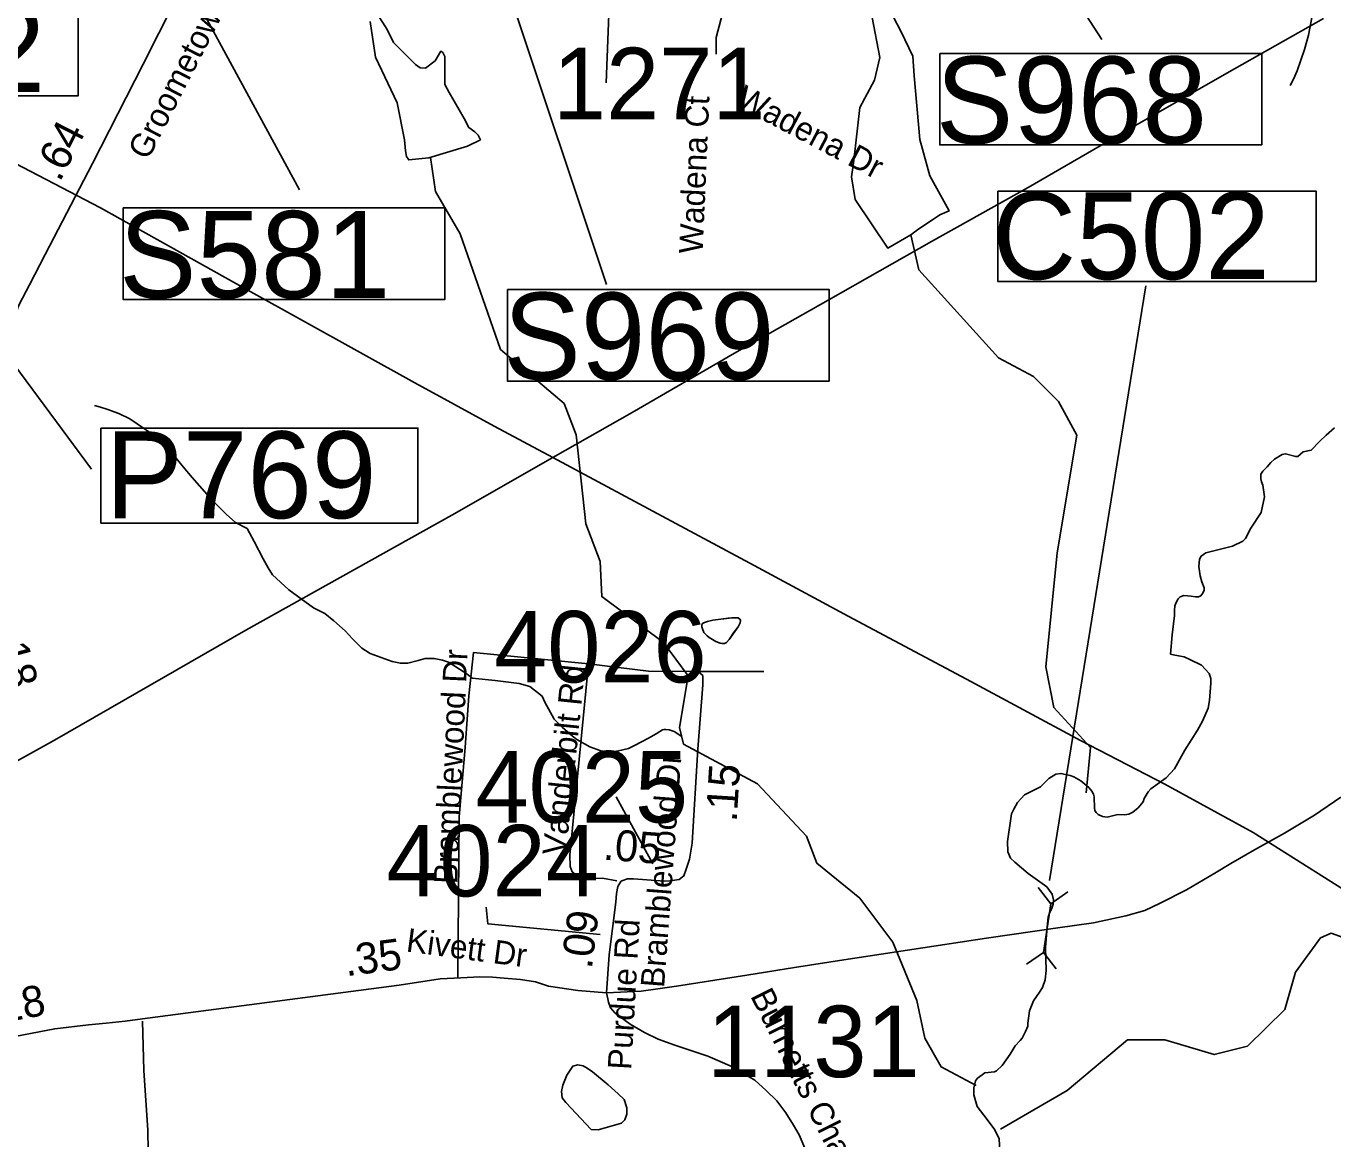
# Model space of a CAD drawing. Extents: x 1662474 to 1856135, y 779280 to 917889.
# Drawn here: x 1740276 to 1745544, y 808077 to 812561 of the extents above; entities that cross this region are included whole.
import ezdxf

# ---------------------------------------------------------------- set-up
doc = ezdxf.new("R2010")
doc.units = 0
for name, color, linetype in [('Cogo Default Point CELL', 7, 'Continuous'), ('Exist Hydrographic Creek Single Shore', 7, 'Continuous'), ('Exist Hydrographic Misc Water Feature', 7, 'Continuous'), ('Exist Hydrographic Pond Under 1500 Sq Ft', 7, 'Continuous'), ('Exist Road Non-System Type 51', 7, 'Continuous'), ('Exist Road Non-System Type 51 Label', 7, 'Continuous'), ('Exist Road Primary Interstate Structure Ovrhead Sign CELL', 7, 'Continuous'), ('Exist Road Primary Interstate Structure Standard Bridge Number Label', 7, 'Continuous'), ('Exist Road Primary NC Structure Ovrhead Sign Number Label', 7, 'Continuous'), ('Exist Road Secondary Mileage Tenths English Label', 7, 'Continuous'), ('Exist Road Secondary Structure Culvert CELL', 7, 'Continuous'), ('Exist Road Secondary Type 51 Attributed', 7, 'Continuous'), ('Exist Road Secondary Type 51 Label', 7, 'Continuous'), ('Exist Utilities Electrical Transmission Line', 7, 'Continuous'), ('Exist Vertical Profile Horizontal Axis Label Major', 7, 'Continuous'), ('Prop DGN Element Guardrail', 7, 'Continuous'), ('Prop Paved Shoulder', 7, 'Continuous')]:
    doc.layers.add(name, color=color, linetype=linetype)

msp = doc.modelspace()

# ---------------------------------------------------------------- linework, layer by layer
at = {"layer": 'Exist Hydrographic Creek Single Shore'}
for points in [[(1745550.9, 810942.8), (1745516.8, 810912.4), (1745491.5, 810888.5), (1745456.9, 810852.2), (1745425.1, 810844.9), (1745403.2, 810827.1), (1745394.4, 810826.2), (1745353.8, 810837.8), (1745340, 810835.4), (1745308.6, 810816.1), (1745293.9, 810802.4), (1745279.8, 810785.1), (1745261.6, 810767.5), (1745253.5, 810755.4), (1745253.8, 810736.5), (1745256.1, 810724.2), (1745262.6, 810711.3), (1745268.1, 810664.3), (1745255.2, 810601.3), (1745213.9, 810538.4), (1745191.5, 810496.1), (1745181.2, 810485.9), (1745139.5, 810464.9), (1745032.5, 810439.1), (1745013, 810425.5), (1745006.5, 810412.4), (1745004.6, 810383.8), (1745008.9, 810345.4), (1745015.9, 810321.8), (1745025.1, 810296.9), (1745025.1, 810286.6), (1745018.8, 810275.1), (1745012, 810265.4), (1745002.5, 810261.7), (1744989.9, 810261.4), (1744973.1, 810263.8), (1744943.2, 810265.9), (1744929, 810261.7), (1744920.9, 810253.3), (1744912, 810238.6), (1744907.8, 810224.7), (1744906.5, 810206.3), (1744905.4, 810186.6), (1744896.8, 810108.4), (1744889.4, 810030.5), (1744907.8, 810026.3), (1744945, 810018.7), (1744967.4, 810008.7), (1745014.6, 809985.3), (1745045.4, 809952.2), (1745051.9, 809932.6), (1745052.9, 809912.6), (1745047.4, 809843.1), (1745040.9, 809812.4), (1745019.1, 809760.1), (1744998.6, 809724.2), (1744948, 809642.8), (1744905.6, 809568), (1744871.6, 809532.1), (1744809.9, 809488), (1744799.1, 809474.9), (1744784.1, 809447.8), (1744778.9, 809435.5), (1744758.8, 809411.3), (1744738.2, 809393.2), (1744721.4, 809384.8), (1744706.2, 809382.8), (1744677.1, 809383.8), (1744633.8, 809373), (1744615.6, 809375.4), (1744598.6, 809384.3), (1744589.4, 809392.2), (1744584.4, 809400.1)], [(1744584.4, 809400.1), (1744583.1, 809409.5), (1744581.8, 809455.4), (1744578.9, 809466.2), (1744572.1, 809478.2), (1744560.8, 809492.7), (1744527.8, 809519.2), (1744499.6, 809536), (1744485.5, 809541.2), (1744448, 809549.4), (1744426.8, 809546), (1744399.1, 809529.4), (1744365.5, 809495.3), (1744300.8, 809463.3), (1744273.4, 809432.1), (1744258.2, 809405.8), (1744248.8, 809386.9), (1744232.2, 809275.4), (1744233.8, 809233.1), (1744245.1, 809208.4), (1744262.1, 809191.4), (1744315.4, 809146.5), (1744390.5, 809092.7), (1744412.2, 809063.1), (1744417.8, 809039.7), (1744416.5, 809022.4), (1744411.5, 809005.8), (1744401.8, 808986.7), (1744396.2, 808970.7), (1744392, 808931.1), (1744385.8, 808847.6), (1744388.4, 808755.7), (1744384.4, 808718.2), (1744374.2, 808686.1), (1744362.1, 808668.3), (1744337.2, 808632.6), (1744321.5, 808592.8), (1744314.6, 808542.6), (1744314.1, 808531.3), (1744305.8, 808509.2), (1744291.5, 808482.5), (1744283.1, 808473.3), (1744263.5, 808452.1), (1744242.8, 808417.9), (1744211.5, 808372), (1744188.6, 808350.8), (1744179.8, 808346.2), (1744141.6, 808342.6), (1744130.1, 808335.2), (1744112, 808321.3), (1744104.1, 808310.1), (1744096.5, 808281.9), (1744096.5, 808254.7), (1744110.1, 808207.7), (1744150.4, 808154.7), (1744181.5, 808112.7), (1744198.9, 808077), (1744202, 808024.5)]]:
    msp.add_lwpolyline(points, dxfattribs=at)
at = {"layer": 'Exist Hydrographic Misc Water Feature'}
for points in [[(1744106.8, 808291.7), (1743965.7, 808366.8), (1743899.7, 808483), (1743867.7, 808634.6), (1743769.7, 808869.7), (1743637.8, 809046.4), (1743463.7, 809187.7), (1743422.7, 809296.8), (1743224.9, 809507.7), (1742925.7, 809668), (1742909.7, 809734.1), (1742944.8, 809943.4), (1742845.7, 810076.7), (1742596.8, 810262.3), (1742589.8, 810403.6), (1742532.8, 810555.7), (1742493.8, 810914.3), (1742444.8, 811040), (1742188.7, 811258.6), (1742025.7, 811724.7), (1741926.7, 811894.1), (1741906.3, 812032.4)], [(1744549.7, 809470.8), (1744567.7, 809654.3), (1744418.9, 809814.9), (1744386.7, 809979.7), (1744432.8, 810438.3), (1744511.8, 810912.6), (1744437.7, 811048.7), (1744337.9, 811149.1), (1744196.8, 811224.3), (1743874.9, 811578.7), (1743842.7, 811720.6)], [(1744204.8, 808115.7), (1744472.8, 808271.1), (1744716.8, 808476.2), (1744866.7, 808476.4), (1745065.8, 808416.6), (1745199.7, 808449.9), (1745350.8, 808597.9), (1745393.9, 808748), (1745494.8, 808887.1), (1745536.8, 808905.9), (1745777.8, 808819), (1746044.7, 808833.2), (1746353.7, 808889.3), (1746671.8, 809063.3), (1746839.9, 809201.1), (1747310.9, 809772.4), (1747481.9, 810248.2), (1747616.9, 810511.3), (1747864.8, 811261.2), (1747999.9, 811458.7), (1748075.8, 811499.8), (1749083.8, 811518.6), (1749526.9, 811673.7)], [(1741167.4, 810536.9), (1741119.6, 810561.4), (1741081.9, 810593.9), (1741024.4, 810652.7), (1740945.3, 810742.3), (1740909.8, 810785.2), (1740874.1, 810828.2), (1740842.6, 810865.1), (1740808.9, 810900.1), (1740693.7, 810979.1), (1740649.8, 811000.1), (1740602, 811017.1), (1740576, 811025.6), (1740552, 811032.1)], [(1742916.9, 809700.3), (1742911.3, 809703.9), (1742889, 809718.5), (1742869.1, 809724.7), (1742855.2, 809726.8), (1742847.2, 809726.9), (1742841.2, 809724.9), (1742831, 809719), (1742816.8, 809709.1), (1742784.8, 809691.4), (1742728.4, 809661.9), (1742704.4, 809650), (1742664.5, 809640.4), (1742632.3, 809634.6), (1742592.5, 809640.9), (1742548.6, 809657.3), (1742496.7, 809685.7), (1742478.7, 809699.9), (1742437, 809736.2), (1742405.5, 809768.5), (1742367.9, 809836.9), (1742356.1, 809860.9), (1742306.4, 809899.4), (1742264.4, 809911.7), (1742166.6, 809924.5), (1742074.5, 809933.3), (1742052.8, 809951.4), (1741979.2, 809998.1), (1741955.2, 810006.3), (1741921.3, 810012.6), (1741885.3, 810012.9), (1741857.2, 810005), (1741814.9, 809993.5), (1741785, 809993.7), (1741751.2, 809999.9), (1741663.2, 810032.7), (1741629.6, 810054.9), (1741591.8, 810091.3), (1741561.9, 810123.5), (1741516.4, 810163.9), (1741480.7, 810194.2), (1741434.8, 810216.7), (1741335.3, 810289.5), (1741269.7, 810350), (1741252.1, 810378.1), (1741232.2, 810414.3), (1741194.8, 810484.7), (1741167.4, 810536.9)], [(1743022.3, 810103.6), (1743030.1, 810097.5), (1743056.1, 810081.3), (1743073.9, 810075.1), (1743081.9, 810073.1), (1743092, 810073), (1743100, 810076.9), (1743110.2, 810088.8), (1743128.5, 810116.7), (1743146.5, 810140.5), (1743154.7, 810156.5), (1743156.8, 810166.4), (1743154.9, 810170.4), (1743146.9, 810176.5), (1743138.9, 810176.6), (1743120.9, 810176.8), (1743107, 810174.9), (1743076.8, 810171.1), (1743044.8, 810167.4), (1743022.7, 810161.6), (1743010.8, 810157.6), (1743002.6, 810153.8), (1743000.7, 810147.8), (1743000.5, 810139.8), (1743002.6, 810131.7), (1743008.3, 810117.7), (1743018.2, 810107.6), (1743022.3, 810103.6)], [(1743022.3, 810103.6), (1743030.1, 810097.5), (1743056.1, 810081.3), (1743073.9, 810075.1), (1743081.9, 810073.1), (1743092, 810073), (1743100, 810076.9), (1743110.2, 810088.8), (1743146.5, 810140.5), (1743154.7, 810156.5), (1743156.8, 810166.4), (1743154.9, 810170.4), (1743146.9, 810176.5), (1743138.9, 810176.6), (1743120.9, 810176.8), (1743044.8, 810167.4), (1743022.7, 810161.6), (1743010.8, 810157.6), (1743002.6, 810153.8), (1743000.7, 810147.8), (1743000.5, 810139.8), (1743002.6, 810131.7), (1743008.3, 810117.7), (1743018.2, 810107.6), (1743022.3, 810103.6)]]:
    msp.add_lwpolyline(points, dxfattribs=at)
at = {"layer": 'Exist Hydrographic Pond Under 1500 Sq Ft'}
for points in [[(1743842.7, 811720.6), (1743749.8, 811666.4), (1743618.8, 811862.9), (1743604, 811953.7), (1743612.5, 812019.2), (1743637.8, 812233), (1743697, 812342.8), (1743718.1, 812435.4), (1743686.4, 812595.9), (1743599.8, 812758.6)], [(1743842.7, 811720.6), (1743870.3, 811740.3), (1743959.8, 811800.2), (1743997.1, 811816.4), (1743918.9, 811958.3), (1743878.8, 812103.8), (1743855.8, 812360.3), (1743851.3, 812440), (1743802.7, 812541.4), (1743774.1, 812594.9), (1743736, 812651.9), (1743675.9, 812699.9), (1743637.8, 812729.4), (1743599.8, 812758.6)], [(1741900.1, 812030.5), (1741818.4, 812021.9), (1741809.8, 812035.9), (1741805.5, 812058.4), (1741801.2, 812103.6), (1741771.7, 812251.7), (1741684.5, 812436.3), (1741663, 812580.4)], [(1741691, 812610.5), (1741731.9, 812548.1), (1741756.7, 812494.9), (1741845.3, 812406.8), (1741864.6, 812392.9), (1741886.2, 812391.1), (1741924.9, 812421.2), (1741947.5, 812459.9), (1741956.1, 812454.6), (1741963.6, 812438.4), (1741963.8, 812359.5), (1741964.7, 812326.6), (1741981.9, 812293.3), (1742042.1, 812188.6), (1742061.5, 812152), (1742085.2, 812134.8), (1742098.1, 812121.9), (1742107.8, 812103.6), (1742056.1, 812077.8), (1741900.1, 812030.5)], [(1742623.2, 808294.3), (1742559.7, 808346.8), (1742537.9, 808361), (1742521.9, 808371.1), (1742499.8, 808375.3), (1742479.9, 808369.5), (1742455.7, 808333.7), (1742439.3, 808293.8), (1742435, 808267.8), (1742436.8, 808241.9), (1742452.6, 808223.7), (1742553.9, 808114.8), (1742581.8, 808112.6), (1742675.9, 808139.8), (1742690.1, 808153.7), (1742698.3, 808175.6), (1742698.5, 808201.7), (1742686.8, 808235.8), (1742663, 808257.9), (1742623.2, 808294.3)]]:
    msp.add_lwpolyline(points, dxfattribs=at)
at = {"layer": 'Exist Road Non-System Type 51'}
msp.add_line((1743249.9, 809959.9), (1742993.6, 809960.7), dxfattribs=at)
for points in [[(1742656.9, 813655.9), (1742714.9, 813587.9), (1742784.8, 813488.9), (1742839, 813401.5), (1742912.8, 813269), (1742994.1, 813070.4), (1743040.9, 812944.1), (1743073.4, 812792.4), (1743096.2, 812682.4), (1743088.9, 812632.8), (1743057.6, 812516), (1743057.6, 812448.2)], [(1742543, 809991.6), (1742079.2, 810036.2), (1742060.9, 809862.8), (1742045.9, 809653.6), (1742021.8, 809374.6), (1742016.5, 808724.4)], [(1742656.9, 809116.6), (1742599.4, 809127.1), (1742512.9, 809126), (1742477.4, 809153.1), (1742470, 809174.1), (1742468.1, 809219.8), (1742543, 809991.6)], [(1742993.6, 809960.7), (1742785.8, 809962.2), (1742543, 809991.6)]]:
    msp.add_lwpolyline(points, dxfattribs=at)
at = {"layer": 'Exist Road Primary Interstate Structure Ovrhead Sign CELL'}
msp.add_line((1740991.4, 816384.2), (1742615.7, 811520.5), dxfattribs=at)
msp.add_lwpolyline([(1739232.6, 815113.3), (1740274.9, 813933.9), (1741378.5, 811901.2)], dxfattribs=at)
for points in [[(1743959.7, 812451), (1745257.5, 812451), (1745257.5, 812082.4), (1743959.7, 812082.4)], [(1740666.9, 811828.5), (1741964.7, 811828.5), (1741964.7, 811459.8), (1740666.9, 811459.8)], [(1742216.2, 811499.6), (1743514.1, 811499.6), (1743514.1, 811130.9), (1742216.2, 811130.9)]]:
    msp.add_lwpolyline(points, close=True, dxfattribs=at)
at = {"layer": 'Exist Road Primary Interstate Structure Standard Bridge Number Label'}
msp.add_lwpolyline([(1740485.6, 812655.7), (1739619.1, 812655.7), (1739619.1, 812280), (1740485.6, 812280)], close=True, dxfattribs=at)
at = {"layer": 'Exist Road Primary NC Structure Ovrhead Sign Number Label'}
msp.add_line((1741706.1, 817019.9), (1744613.1, 812506.9), dxfattribs=at)
at = {"layer": 'Exist Road Secondary Structure Culvert CELL'}
for p, q in [((1744356.1, 809089.9), (1744407.2, 809024.2)), ((1744475.6, 809071.7), (1744407.2, 809024.2)), ((1744377.2, 808828.1), (1744407.2, 809024.2)), ((1744308.8, 808780.6), (1744377.2, 808828.1)), ((1744428.3, 808762.3), (1744377.2, 808828.1))]:
    msp.add_line(p, q, dxfattribs=at)
at = {"layer": 'Exist Road Secondary Type 51 Attributed'}
for points in [[(1742657.6, 813659), (1742661.6, 813629.8), (1742641.1, 813022.8), (1742614.5, 812332.5)], [(1740074.2, 810325.9), (1740097.3, 810633.8), (1740112.7, 810832.4), (1740126.5, 810977.1), (1740146.5, 811094.2), (1740160.4, 811174.2), (1740188.1, 811265.1), (1740214.3, 811352.8), (1740248.2, 811439), (1740289.7, 811519.1), (1740352.9, 811640.7), (1740543.7, 812007.3), (1740747.6, 812408.1), (1740874, 812657.2), (1740973.4, 812848.9), (1741087.2, 813045.3), (1741167.9, 813157), (1741248.6, 813250.1), (1741314.7, 813339.8)], [(1745461.1, 812602.7), (1745445.4, 812524.9), (1745430.5, 812467.1), (1745415.8, 812423.4), (1745400.5, 812381.1), (1745385.7, 812347.6), (1745372, 812321.9)], [(1742937.2, 809163.5), (1742950, 809204.2), (1742960.9, 809268.1), (1742966.4, 809358.9), (1742984.4, 809647.7), (1743004.2, 809906.9), (1743004.2, 809944), (1742986.9, 809958.8)], [(1742616.5, 808664.7), (1742755.5, 808672.5), (1742823.2, 808680.8), (1742898.6, 808692.5), (1743181.8, 808736.9), (1743373.3, 808767.4), (1743572.9, 808797.9), (1743935.5, 808852.9), (1744148.3, 808885.8), (1744435.2, 808927.5), (1744579, 808947.5), (1744709.8, 808976.1), (1744786.1, 808997.6), (1744848.6, 809027), (1744954.2, 809080.1), (1745068, 809147.8), (1745133.3, 809186.5), (1745227.7, 809240.9), (1745348.7, 809308.7), (1745469.7, 809381.2), (1745576.1, 809454.1)], [(1742677.5, 809116), (1742700.4, 809124.4), (1742725.1, 809124.4), (1742849.3, 809115), (1742871.4, 809116.3), (1742908.5, 809121.8), (1742927.6, 809136.7), (1742937.2, 809163.5)], [(1742616.5, 808664.7), (1742626.9, 808818.3), (1742653.5, 809030.5), (1742655.9, 809065.1), (1742662.1, 809094.3), (1742673.2, 809114.5), (1742677.5, 809116)], [(1740765.9, 808563.3), (1741780, 808696.8), (1741945.5, 808721.6), (1742028, 808725.4), (1742104.7, 808730), (1742156.7, 808728.5), (1742203.2, 808724.4), (1742269.4, 808718.7), (1742329.8, 808709.3), (1742381.6, 808692.3), (1742500.8, 808675.1), (1742616.5, 808664.7)], [(1742616.5, 808664.7), (1742621.1, 808640.7), (1742623.7, 808627.7), (1742631.6, 808604.8), (1742651.3, 808583.5), (1742711.2, 808538.7), (1742768.5, 808505.9), (1742824.2, 808478.8), (1742891.4, 808454.8), (1743024, 808409.5), (1743083.9, 808385), (1743127.1, 808365.2), (1743168.7, 808340.8), (1743213.3, 808313.7), (1743259.6, 808272), (1743302.3, 808230.4), (1743339, 808181.4), (1743369.2, 808131.4), (1743393.2, 808092.4), (1743416.1, 808039.8)], [(1739812.1, 808426.8), (1740166.5, 808477.1), (1740391.7, 808520.3), (1740527.5, 808535.8), (1740599.3, 808543.5), (1740675, 808551.3), (1740765.9, 808563.3)], [(1740745, 808551.6), (1740751.1, 808352.3), (1740767.2, 808111.6), (1740768.2, 808028)]]:
    msp.add_lwpolyline(points, dxfattribs=at)
at = {"layer": 'Exist Road Secondary Type 51 Label'}
for points in [[(1742655, 809455.7), (1742802.1, 809185.8)], [(1742655, 809455.7), (1742802.1, 809185.8)], [(1742130.9, 809011.1), (1742137.1, 808943.6), (1742590.6, 808900.7)], [(1742130.9, 809011.1), (1742137.1, 808943.6), (1742590.6, 808900.7)]]:
    msp.add_lwpolyline(points, dxfattribs=at)
at = {"layer": 'Exist Utilities Electrical Transmission Line'}
for points in [[(1733004.3, 818758.3), (1733645.3, 818111.8), (1734089, 817660.3), (1734317.5, 817435.4), (1734757.4, 816987.6), (1735147.6, 816594.3), (1735555.9, 816177.3), (1735962.2, 815767.9), (1736241.9, 815480.3), (1736581, 815130), (1736993.1, 814718.6), (1737419, 814291.1), (1738105.1, 813588.2), (1738673.1, 813012.7), (1739039.7, 812642.2), (1739695, 812293.4), (1740167.1, 812040.9), (1740576.4, 811829.4), (1741169.3, 811496.7), (1741843.4, 811123.8), (1742162.5, 810949.6), (1742398.9, 810822.7)], [(1745505.9, 812591.9), (1745117.4, 812371.7), (1744708.9, 812137.5), (1744316.3, 811911.1), (1743925.5, 811693.3), (1743509.1, 811456.9), (1743132.5, 811243), (1742719.7, 811004.6), (1742398.9, 810822.7)], [(1742398.9, 810822.7), (1741992.4, 810590.7), (1741161.2, 810127), (1740390.3, 809683.9), (1739969, 809449.9)], [(1749752.8, 806463.4), (1749401.8, 806681.6), (1749140.9, 806848.1), (1748803.8, 807056.5), (1748348.1, 807338.2), (1747954.7, 807590.1), (1747533.4, 807855.6), (1747170.1, 808083.9), (1746776.7, 808329.9), (1746377.4, 808583.6), (1745967.8, 808841.4), (1745612.6, 809065.5), (1745223.4, 809311.8), (1744866.3, 809505.8), (1744527.3, 809682.1), (1744067.8, 809929.7), (1743590.5, 810183), (1743193.4, 810396.9), (1742802.2, 810607), (1742398.9, 810822.7)]]:
    msp.add_lwpolyline(points, dxfattribs=at)
at = {"layer": 'Exist Vertical Profile Horizontal Axis Label Major'}
msp.add_line((1744402.4, 809117.9), (1744790.7, 811514.5), dxfattribs=at)
msp.add_lwpolyline([(1744193.7, 811896.7), (1745476.5, 811896.7), (1745476.5, 811531.8), (1744193.7, 811531.8)], close=True, dxfattribs=at)
at = {"layer": 'Prop Paved Shoulder'}
msp.add_line((1738557.6, 813451.1), (1740539.7, 810776), dxfattribs=at)
msp.add_lwpolyline([(1740577.4, 810941), (1741855.8, 810941), (1741855.8, 810558.1), (1740577.4, 810558.1)], close=True, dxfattribs=at)

# ---------------------------------------------------------------- texts
at = {"layer": 'Cogo Default Point CELL'}
for s, p in [('1271', (1742400.1, 812186.1)), ('4026', (1742162.9, 809916.2)), ('4025', (1742088, 809351.4)), ('4024', (1741728.2, 809053.9)), ('1131', (1743021.2, 808325.5))]:
    msp.add_text(s, height=288, dxfattribs=at).set_placement(p)
at = {"layer": 'Exist Road Non-System Type 51 Label'}
for s, rotation, p in [('Wadena Dr', 332.1566, (1743131.8, 812242.8)), ('Wadena Ct', 87.5021, (1743003.2, 811642.6)), ('Bramblewood Dr', 87.4558, (1742013.8, 809102.1)), ('Vanderbilt Rd', 84.1296, (1742451.8, 809216.3))]:
    msp.add_text(s, height=95, rotation=rotation, dxfattribs=at).set_placement(p)
at = {"layer": 'Exist Road Primary Interstate Structure Ovrhead Sign CELL'}
for s, p in [('S968', (1743943.6, 812088.5)), ('S581', (1740650.8, 811465.9)), ('S969', (1742200.1, 811137))]:
    msp.add_text(s, height=350, dxfattribs=at).set_placement(p)
at = {"layer": 'Exist Road Primary Interstate Structure Standard Bridge Number Label'}
msp.add_text('142', height=350, dxfattribs=at).set_placement((1739571.7, 812295.6))
at = {"layer": 'Exist Road Secondary Mileage Tenths English Label'}
for s, rotation, p in [('.64', 62.8342, (1740411.6, 811929.5)), ('.15', 86.4175, (1743140.5, 809352.1)), ('.05', 355.6781, (1742600, 809202.2))]:
    msp.add_text(s, height=125, rotation=rotation, dxfattribs=at).set_placement(p)
at = {"layer": 'Exist Road Secondary Type 51 Label'}
for s, rotation, p in [('Groometown Rd', 62.827, (1740766.9, 812017.2)), ('Bramblewood Dr', 85.703, (1742848, 808683.7)), ('Purdue Rd', 86.7499, (1742715.5, 808353.5)), ('Kivett Dr', 352.3728, (1741805, 808832.3)), ('Burnetts Chapel Rd', 296.6798, (1743194.3, 808653.2))]:
    msp.add_text(s, height=95, rotation=rotation, dxfattribs=at).set_placement(p)
at = {"layer": 'Exist Vertical Profile Horizontal Axis Label Major'}
msp.add_text('C502', height=350, dxfattribs=at).set_placement((1744171.5, 811541.5))
at = {"layer": 'Prop DGN Element Guardrail'}
for s, rotation, p in [('.18', 284.896, (1740147, 810107.2)), ('.09', 82.8534, (1742556.4, 808758.7)), ('.35', 7.5003, (1741566.3, 808731.7)), ('.18', 10.8449, (1740133.1, 808534.4))]:
    msp.add_text(s, height=125, rotation=rotation, dxfattribs=at).set_placement(p)
at = {"layer": 'Prop Paved Shoulder'}
msp.add_text('P769', height=350, dxfattribs=at).set_placement((1740595.5, 810577.9))

doc.saveas('drawing.dxf')
